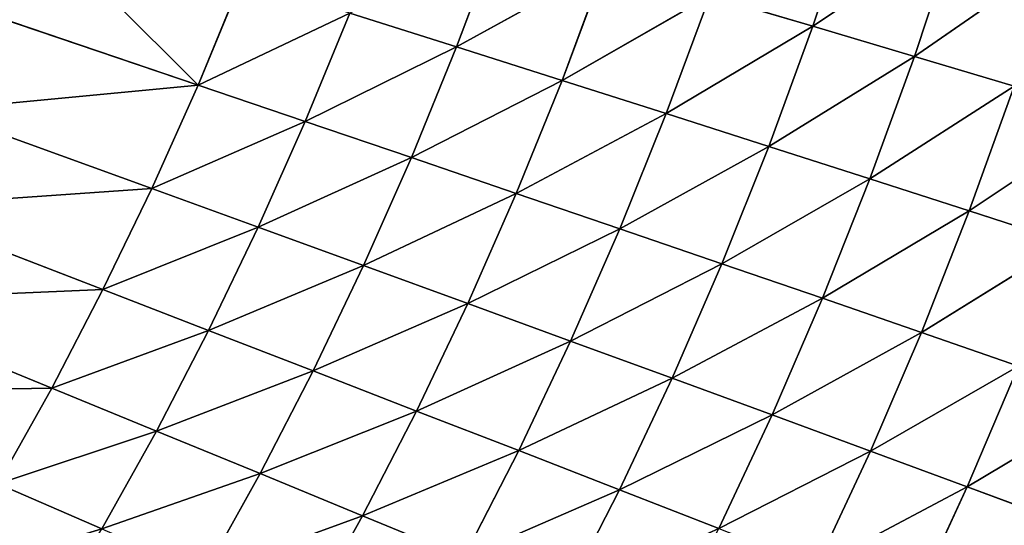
# Model space of a CAD drawing. Extents: x 0 to 500, y 0 to 390.
# Tile 748 of 1056: x 404 to 436, y 127 to 143. Entities that reach past the tile are written whole.
import ezdxf

# ---------------------------------------------------------------- set-up
doc = ezdxf.new("R2010")
doc.units = 0
doc.header["$LTSCALE"] = 25.4
doc.layers.get('0').update_dxf_attribs({"linetype": 'CONTINUOUS'})

# ---------------------------------------------------------------- blocks, each defined once
blk = doc.blocks.new('ATLANTA505_-_S_STL')
at = {"color": 0}
for p, q in [((439.978, 57.144, 259.206), (435.204, 54.989, 262.049)), ((439.978, 57.144, 259.206), (435.204, 54.989, 262.049)), ((438.289, 57.135, 263.194), (435.204, 54.989, 262.049)), ((438.289, 57.135, 263.194), (435.204, 54.989, 262.049)), ((436.876, 55.001, 258.126), (432.057, 52.964, 260.888)), ((436.876, 55.001, 258.126), (432.057, 52.964, 260.888)), ((435.204, 54.989, 262.049), (432.057, 52.964, 260.888)), ((435.204, 54.989, 262.049), (432.057, 52.964, 260.888)), ((435.204, 54.989, 262.049), (433.43, 54.986, 265.872)), ((435.204, 54.989, 262.049), (433.43, 54.986, 265.872)), ((438.448, 55.022, 254.105), (433.713, 52.978, 257.031)), ((438.448, 55.022, 254.105), (433.713, 52.978, 257.031)), ((436.876, 55.001, 258.126), (433.713, 52.978, 257.031)), ((436.876, 55.001, 258.126), (433.713, 52.978, 257.031)), ((436.876, 55.001, 258.126), (435.204, 54.989, 262.049)), ((436.876, 55.001, 258.126), (435.204, 54.989, 262.049)), ((439.919, 55.053, 249.986), (435.271, 53.001, 253.078)), ((439.919, 55.053, 249.986), (435.271, 53.001, 253.078)), ((438.448, 55.022, 254.105), (435.271, 53.001, 253.078)), ((438.448, 55.022, 254.105), (435.271, 53.001, 253.078)), ((432.057, 52.964, 260.888), (428.855, 51.055, 259.711)), ((432.057, 52.964, 260.888), (428.855, 51.055, 259.711)), ((430.303, 52.958, 264.647), (432.057, 52.964, 260.888)), ((430.303, 52.958, 264.647), (432.057, 52.964, 260.888)), ((435.271, 53.001, 253.078), (430.493, 51.071, 255.922)), ((435.271, 53.001, 253.078), (430.493, 51.071, 255.922)), ((433.713, 52.978, 257.031), (430.493, 51.071, 255.922)), ((433.713, 52.978, 257.031), (430.493, 51.071, 255.922)), ((436.73, 53.034, 249.029), (432.036, 51.096, 252.038)), ((436.73, 53.034, 249.029), (432.036, 51.096, 252.038)), ((435.271, 53.001, 253.078), (432.036, 51.096, 252.038)), ((435.271, 53.001, 253.078), (432.036, 51.096, 252.038)), ((432.057, 52.964, 260.888), (433.713, 52.978, 257.031)), ((432.057, 52.964, 260.888), (433.713, 52.978, 257.031)), ((438.09, 53.076, 244.883), (433.482, 51.13, 248.06)), ((438.09, 53.076, 244.883), (433.482, 51.13, 248.06)), ((436.73, 53.034, 249.029), (433.482, 51.13, 248.06)), ((436.73, 53.034, 249.029), (433.482, 51.13, 248.06)), ((433.713, 52.978, 257.031), (435.271, 53.001, 253.078)), ((433.713, 52.978, 257.031), (435.271, 53.001, 253.078)), ((435.271, 53.001, 253.078), (436.73, 53.034, 249.029)), ((435.271, 53.001, 253.078), (436.73, 53.034, 249.029)), ((427.122, 51.047, 263.405), (423.89, 49.249, 262.147)), ((427.122, 51.047, 263.405), (423.89, 49.249, 262.147)), ((428.855, 51.055, 259.711), (425.602, 49.258, 258.519)), ((428.855, 51.055, 259.711), (425.602, 49.258, 258.519)), ((428.855, 51.055, 259.711), (427.122, 51.047, 263.405)), ((428.855, 51.055, 259.711), (427.122, 51.047, 263.405)), ((432.036, 51.096, 252.038), (427.221, 49.276, 254.799)), ((432.036, 51.096, 252.038), (427.221, 49.276, 254.799)), ((430.493, 51.071, 255.922), (427.221, 49.276, 254.799)), ((430.493, 51.071, 255.922), (427.221, 49.276, 254.799)), ((433.482, 51.13, 248.06), (428.747, 49.302, 250.985)), ((433.482, 51.13, 248.06), (428.747, 49.302, 250.985)), ((432.036, 51.096, 252.038), (428.747, 49.302, 250.985)), ((432.036, 51.096, 252.038), (428.747, 49.302, 250.985)), ((430.493, 51.071, 255.922), (428.855, 51.055, 259.711)), ((430.493, 51.071, 255.922), (428.855, 51.055, 259.711)), ((434.831, 51.174, 243.988), (430.179, 49.338, 247.08)), ((434.831, 51.174, 243.988), (430.179, 49.338, 247.08)), ((433.482, 51.13, 248.06), (430.179, 49.338, 247.08)), ((433.482, 51.13, 248.06), (430.179, 49.338, 247.08)), ((432.036, 51.096, 252.038), (430.493, 51.071, 255.922)), ((432.036, 51.096, 252.038), (430.493, 51.071, 255.922)), ((433.482, 51.13, 248.06), (432.036, 51.096, 252.038)), ((433.482, 51.13, 248.06), (432.036, 51.096, 252.038)), ((434.831, 51.174, 243.988), (433.482, 51.13, 248.06)), ((434.831, 51.174, 243.988), (433.482, 51.13, 248.06)), ((430.179, 49.338, 247.08), (425.407, 47.615, 249.92)), ((430.179, 49.338, 247.08), (425.407, 47.615, 249.92)), ((430.179, 49.338, 247.08), (426.824, 47.651, 246.088)), ((430.179, 49.338, 247.08), (426.824, 47.651, 246.088)), ((428.747, 49.302, 250.985), (430.179, 49.338, 247.08)), ((428.747, 49.302, 250.985), (430.179, 49.338, 247.08)), ((430.179, 49.338, 247.08), (431.517, 49.382, 243.081)), ((430.179, 49.338, 247.08), (431.517, 49.382, 243.081)), ((423.89, 49.249, 262.147), (420.611, 47.558, 260.874)), ((423.89, 49.249, 262.147), (420.611, 47.558, 260.874)), ((422.085, 49.248, 265.682), (423.89, 49.249, 262.147)), ((422.085, 49.248, 265.682), (423.89, 49.249, 262.147)), ((425.602, 49.258, 258.519), (422.301, 47.569, 257.313)), ((425.602, 49.258, 258.519), (422.301, 47.569, 257.313)), ((423.89, 49.249, 262.147), (425.602, 49.258, 258.519)), ((423.89, 49.249, 262.147), (425.602, 49.258, 258.519)), ((428.747, 49.302, 250.985), (423.9, 47.588, 253.662)), ((428.747, 49.302, 250.985), (423.9, 47.588, 253.662)), ((427.221, 49.276, 254.799), (423.9, 47.588, 253.662)), ((427.221, 49.276, 254.799), (423.9, 47.588, 253.662)), ((428.747, 49.302, 250.985), (425.407, 47.615, 249.92)), ((428.747, 49.302, 250.985), (425.407, 47.615, 249.92)), ((425.602, 49.258, 258.519), (427.221, 49.276, 254.799)), ((425.602, 49.258, 258.519), (427.221, 49.276, 254.799)), ((427.221, 49.276, 254.799), (428.747, 49.302, 250.985)), ((427.221, 49.276, 254.799), (428.747, 49.302, 250.985)), ((418.831, 47.555, 264.344), (415.535, 45.966, 262.989)), ((418.831, 47.555, 264.344), (415.535, 45.966, 262.989)), ((420.611, 47.558, 260.874), (417.289, 45.97, 259.586)), ((420.611, 47.558, 260.874), (417.289, 45.97, 259.586)), ((420.611, 47.558, 260.874), (418.831, 47.555, 264.344)), ((420.611, 47.558, 260.874), (418.831, 47.555, 264.344)), ((422.301, 47.569, 257.313), (418.954, 45.982, 256.094)), ((422.301, 47.569, 257.313), (418.954, 45.982, 256.094)), ((423.9, 47.588, 253.662), (420.532, 46.002, 252.513)), ((423.9, 47.588, 253.662), (420.532, 46.002, 252.513)), ((422.301, 47.569, 257.313), (420.611, 47.558, 260.874)), ((422.301, 47.569, 257.313), (420.611, 47.558, 260.874)), ((426.824, 47.651, 246.088), (422.021, 46.029, 248.843)), ((426.824, 47.651, 246.088), (422.021, 46.029, 248.843)), ((425.407, 47.615, 249.92), (422.021, 46.029, 248.843)), ((425.407, 47.615, 249.92), (422.021, 46.029, 248.843)), ((423.9, 47.588, 253.662), (422.301, 47.569, 257.313)), ((423.9, 47.588, 253.662), (422.301, 47.569, 257.313)), ((425.407, 47.615, 249.92), (423.9, 47.588, 253.662)), ((425.407, 47.615, 249.92), (423.9, 47.588, 253.662)), ((426.824, 47.651, 246.088), (425.407, 47.615, 249.92)), ((426.824, 47.651, 246.088), (425.407, 47.615, 249.92)), ((412.199, 44.475, 261.62), (415.535, 45.966, 262.989)), ((412.199, 44.475, 261.62), (415.535, 45.966, 262.989)), ((413.694, 45.97, 266.305), (415.535, 45.966, 262.989)), ((413.694, 45.97, 266.305), (415.535, 45.966, 262.989)), ((413.925, 44.48, 258.284), (417.289, 45.97, 259.586)), ((413.925, 44.48, 258.284), (417.289, 45.97, 259.586)), ((415.535, 45.966, 262.989), (417.289, 45.97, 259.586)), ((415.535, 45.966, 262.989), (417.289, 45.97, 259.586)), ((415.566, 44.493, 254.861), (418.954, 45.982, 256.094)), ((415.566, 44.493, 254.861), (418.954, 45.982, 256.094)), ((417.121, 44.513, 251.351), (420.532, 46.002, 252.513)), ((417.121, 44.513, 251.351), (420.532, 46.002, 252.513)), ((417.289, 45.97, 259.586), (418.954, 45.982, 256.094)), ((417.289, 45.97, 259.586), (418.954, 45.982, 256.094)), ((418.59, 44.541, 247.754), (423.421, 46.065, 245.085)), ((418.59, 44.541, 247.754), (423.421, 46.065, 245.085)), ((418.59, 44.541, 247.754), (422.021, 46.029, 248.843)), ((418.59, 44.541, 247.754), (422.021, 46.029, 248.843)), ((418.954, 45.982, 256.094), (420.532, 46.002, 252.513)), ((418.954, 45.982, 256.094), (420.532, 46.002, 252.513)), ((420.532, 46.002, 252.513), (422.021, 46.029, 248.843)), ((420.532, 46.002, 252.513), (422.021, 46.029, 248.843)), ((422.021, 46.029, 248.843), (423.421, 46.065, 245.085)), ((422.021, 46.029, 248.843), (423.421, 46.065, 245.085)), ((418.59, 44.541, 247.754), (415.117, 43.144, 246.655)), ((418.59, 44.541, 247.754), (415.117, 43.144, 246.655)), ((418.59, 44.541, 247.754), (417.121, 44.513, 251.351)), ((418.59, 44.541, 247.754), (417.121, 44.513, 251.351)), ((419.972, 44.577, 244.071), (418.59, 44.541, 247.754)), ((419.972, 44.577, 244.071), (418.59, 44.541, 247.754)), ((412.199, 44.475, 261.62), (408.826, 43.078, 260.236)), ((412.199, 44.475, 261.62), (408.826, 43.078, 260.236)), ((412.199, 44.475, 261.62), (410.387, 44.477, 264.87)), ((412.199, 44.475, 261.62), (410.387, 44.477, 264.87)), ((413.925, 44.48, 258.284), (410.524, 43.084, 256.968)), ((413.925, 44.48, 258.284), (410.524, 43.084, 256.968)), ((415.566, 44.493, 254.861), (412.139, 43.097, 253.615)), ((415.566, 44.493, 254.861), (412.139, 43.097, 253.615)), ((413.925, 44.48, 258.284), (412.199, 44.475, 261.62)), ((413.925, 44.48, 258.284), (412.199, 44.475, 261.62)), ((417.121, 44.513, 251.351), (413.67, 43.117, 250.177)), ((417.121, 44.513, 251.351), (413.67, 43.117, 250.177)), ((415.566, 44.493, 254.861), (413.925, 44.48, 258.284)), ((415.566, 44.493, 254.861), (413.925, 44.48, 258.284)), ((417.121, 44.513, 251.351), (415.566, 44.493, 254.861)), ((417.121, 44.513, 251.351), (415.566, 44.493, 254.861)), ((407.045, 43.079, 263.42), (403.669, 41.769, 261.956)), ((407.045, 43.079, 263.42), (403.669, 41.769, 261.956)), ((408.826, 43.078, 260.236), (405.418, 41.769, 258.839)), ((408.826, 43.078, 260.236), (405.418, 41.769, 258.839)), ((407.045, 43.079, 263.42), (408.826, 43.078, 260.236)), ((407.045, 43.079, 263.42), (408.826, 43.078, 260.236)), ((410.524, 43.084, 256.968), (407.087, 41.775, 255.64)), ((410.524, 43.084, 256.968), (407.087, 41.775, 255.64)), ((412.139, 43.097, 253.615), (408.674, 41.789, 252.358)), ((412.139, 43.097, 253.615), (408.674, 41.789, 252.358)), ((408.826, 43.078, 260.236), (410.524, 43.084, 256.968)), ((408.826, 43.078, 260.236), (410.524, 43.084, 256.968)), ((413.67, 43.117, 250.177), (410.181, 41.808, 248.993)), ((413.67, 43.117, 250.177), (410.181, 41.808, 248.993)), ((410.524, 43.084, 256.968), (412.139, 43.097, 253.615)), ((410.524, 43.084, 256.968), (412.139, 43.097, 253.615)), ((412.139, 43.097, 253.615), (413.67, 43.117, 250.177)), ((412.139, 43.097, 253.615), (413.67, 43.117, 250.177)), ((413.67, 43.117, 250.177), (415.117, 43.144, 246.655)), ((413.67, 43.117, 250.177), (415.117, 43.144, 246.655)), ((398.504, 39.398, 256.005), (405.418, 41.769, 258.839)), ((398.504, 39.398, 256.005), (405.418, 41.769, 258.839)), ((400.11, 39.405, 252.946), (407.087, 41.775, 255.64)), ((400.11, 39.405, 252.946), (407.087, 41.775, 255.64)), ((401.64, 39.418, 249.808), (408.674, 41.789, 252.358)), ((401.64, 39.418, 249.808), (408.674, 41.789, 252.358)), ((403.094, 39.436, 246.591), (410.181, 41.808, 248.993)), ((403.094, 39.436, 246.591), (410.181, 41.808, 248.993)), ((403.669, 41.769, 261.956), (405.418, 41.769, 258.839)), ((403.669, 41.769, 261.956), (405.418, 41.769, 258.839)), ((404.47, 39.461, 243.295), (410.181, 41.808, 248.993)), ((404.47, 39.461, 243.295), (410.181, 41.808, 248.993)), ((405.418, 41.769, 258.839), (407.087, 41.775, 255.64)), ((405.418, 41.769, 258.839), (407.087, 41.775, 255.64)), ((407.087, 41.775, 255.64), (408.674, 41.789, 252.358)), ((407.087, 41.775, 255.64), (408.674, 41.789, 252.358)), ((408.674, 41.789, 252.358), (410.181, 41.808, 248.993)), ((408.674, 41.789, 252.358), (410.181, 41.808, 248.993)), ((410.181, 41.808, 248.993), (411.605, 41.835, 245.545)), ((410.181, 41.808, 248.993), (411.605, 41.835, 245.545))]:
    blk.add_line(p, q, dxfattribs=at)
mesh = blk.add_polyface(dxfattribs=at)
corners = [(433.43, 54.986, 265.872), (438.289, 57.135, 263.194), (435.204, 54.989, 262.049), (436.498, 57.135, 267.08)]
mesh.append_faces([[corners[k] for k in face] for face in [(0, 1, 2), (1, 0, 3)]], dxfattribs={"vtx0": -1, "color": 0})
mesh = blk.add_polyface(dxfattribs=at)
corners = [(438.289, 57.135, 263.194), (439.978, 57.144, 259.206), (435.204, 54.989, 262.049)]
mesh.append_faces([[corners[k] for k in face] for face in [(0, 1, 2)]], dxfattribs={"color": 0})
mesh = blk.add_polyface(dxfattribs=at)
corners = [(435.204, 54.989, 262.049), (439.978, 57.144, 259.206), (436.876, 55.001, 258.126)]
mesh.append_faces([[corners[k] for k in face] for face in [(0, 1, 2)]], dxfattribs={"color": 0})
mesh = blk.add_polyface(dxfattribs=at)
corners = [(430.303, 52.958, 264.647), (435.204, 54.989, 262.049), (432.057, 52.964, 260.888), (433.43, 54.986, 265.872)]
mesh.append_faces([[corners[k] for k in face] for face in [(0, 1, 2), (1, 0, 3)]], dxfattribs={"vtx0": -1, "color": 0})
mesh = blk.add_polyface(dxfattribs=at)
corners = [(435.204, 54.989, 262.049), (436.876, 55.001, 258.126), (432.057, 52.964, 260.888)]
mesh.append_faces([[corners[k] for k in face] for face in [(0, 1, 2)]], dxfattribs={"color": 0})
mesh = blk.add_polyface(dxfattribs=at)
corners = [(432.057, 52.964, 260.888), (436.876, 55.001, 258.126), (433.713, 52.978, 257.031)]
mesh.append_faces([[corners[k] for k in face] for face in [(0, 1, 2)]], dxfattribs={"color": 0})
mesh = blk.add_polyface(dxfattribs=at)
corners = [(436.876, 55.001, 258.126), (438.448, 55.022, 254.105), (433.713, 52.978, 257.031)]
mesh.append_faces([[corners[k] for k in face] for face in [(0, 1, 2)]], dxfattribs={"color": 0})
mesh = blk.add_polyface(dxfattribs=at)
corners = [(433.713, 52.978, 257.031), (438.448, 55.022, 254.105), (435.271, 53.001, 253.078)]
mesh.append_faces([[corners[k] for k in face] for face in [(0, 1, 2)]], dxfattribs={"color": 0})
mesh = blk.add_polyface(dxfattribs=at)
corners = [(438.448, 55.022, 254.105), (439.919, 55.053, 249.986), (435.271, 53.001, 253.078)]
mesh.append_faces([[corners[k] for k in face] for face in [(0, 1, 2)]], dxfattribs={"color": 0})
mesh = blk.add_polyface(dxfattribs=at)
corners = [(435.271, 53.001, 253.078), (439.919, 55.053, 249.986), (436.73, 53.034, 249.029)]
mesh.append_faces([[corners[k] for k in face] for face in [(0, 1, 2)]], dxfattribs={"color": 0})
mesh = blk.add_polyface(dxfattribs=at)
corners = [(427.122, 51.047, 263.405), (432.057, 52.964, 260.888), (428.855, 51.055, 259.711), (430.303, 52.958, 264.647)]
mesh.append_faces([[corners[k] for k in face] for face in [(0, 1, 2), (1, 0, 3)]], dxfattribs={"vtx0": -1, "color": 0})
mesh = blk.add_polyface(dxfattribs=at)
corners = [(428.855, 51.055, 259.711), (433.713, 52.978, 257.031), (430.493, 51.071, 255.922), (432.057, 52.964, 260.888)]
mesh.append_faces([[corners[k] for k in face] for face in [(0, 1, 2), (1, 0, 3)]], dxfattribs={"vtx0": -1, "color": 0})
mesh = blk.add_polyface(dxfattribs=at)
corners = [(433.713, 52.978, 257.031), (435.271, 53.001, 253.078), (430.493, 51.071, 255.922)]
mesh.append_faces([[corners[k] for k in face] for face in [(0, 1, 2)]], dxfattribs={"color": 0})
mesh = blk.add_polyface(dxfattribs=at)
corners = [(430.493, 51.071, 255.922), (435.271, 53.001, 253.078), (432.036, 51.096, 252.038)]
mesh.append_faces([[corners[k] for k in face] for face in [(0, 1, 2)]], dxfattribs={"color": 0})
mesh = blk.add_polyface(dxfattribs=at)
corners = [(435.271, 53.001, 253.078), (436.73, 53.034, 249.029), (432.036, 51.096, 252.038)]
mesh.append_faces([[corners[k] for k in face] for face in [(0, 1, 2)]], dxfattribs={"color": 0})
mesh = blk.add_polyface(dxfattribs=at)
corners = [(432.036, 51.096, 252.038), (436.73, 53.034, 249.029), (433.482, 51.13, 248.06)]
mesh.append_faces([[corners[k] for k in face] for face in [(0, 1, 2)]], dxfattribs={"color": 0})
mesh = blk.add_polyface(dxfattribs=at)
corners = [(436.73, 53.034, 249.029), (438.09, 53.076, 244.883), (433.482, 51.13, 248.06)]
mesh.append_faces([[corners[k] for k in face] for face in [(0, 1, 2)]], dxfattribs={"color": 0})
mesh = blk.add_polyface(dxfattribs=at)
corners = [(433.482, 51.13, 248.06), (438.09, 53.076, 244.883), (434.831, 51.174, 243.988)]
mesh.append_faces([[corners[k] for k in face] for face in [(0, 1, 2)]], dxfattribs={"color": 0})
mesh = blk.add_polyface(dxfattribs=at)
corners = [(422.085, 49.248, 265.682), (427.122, 51.047, 263.405), (423.89, 49.249, 262.147), (425.293, 51.048, 267.004)]
mesh.append_faces([[corners[k] for k in face] for face in [(0, 1, 2), (1, 0, 3)]], dxfattribs={"vtx0": -1, "color": 0})
mesh = blk.add_polyface(dxfattribs=at)
corners = [(423.89, 49.249, 262.147), (428.855, 51.055, 259.711), (425.602, 49.258, 258.519), (427.122, 51.047, 263.405)]
mesh.append_faces([[corners[k] for k in face] for face in [(0, 1, 2), (1, 0, 3)]], dxfattribs={"vtx0": -1, "color": 0})
mesh = blk.add_polyface(dxfattribs=at)
corners = [(425.602, 49.258, 258.519), (430.493, 51.071, 255.922), (427.221, 49.276, 254.799), (428.855, 51.055, 259.711)]
mesh.append_faces([[corners[k] for k in face] for face in [(0, 1, 2), (1, 0, 3)]], dxfattribs={"vtx0": -1, "color": 0})
mesh = blk.add_polyface(dxfattribs=at)
corners = [(430.493, 51.071, 255.922), (432.036, 51.096, 252.038), (427.221, 49.276, 254.799)]
mesh.append_faces([[corners[k] for k in face] for face in [(0, 1, 2)]], dxfattribs={"color": 0})
mesh = blk.add_polyface(dxfattribs=at)
corners = [(427.221, 49.276, 254.799), (432.036, 51.096, 252.038), (428.747, 49.302, 250.985)]
mesh.append_faces([[corners[k] for k in face] for face in [(0, 1, 2)]], dxfattribs={"color": 0})
mesh = blk.add_polyface(dxfattribs=at)
corners = [(432.036, 51.096, 252.038), (433.482, 51.13, 248.06), (428.747, 49.302, 250.985)]
mesh.append_faces([[corners[k] for k in face] for face in [(0, 1, 2)]], dxfattribs={"color": 0})
mesh = blk.add_polyface(dxfattribs=at)
corners = [(428.747, 49.302, 250.985), (433.482, 51.13, 248.06), (430.179, 49.338, 247.08)]
mesh.append_faces([[corners[k] for k in face] for face in [(0, 1, 2)]], dxfattribs={"color": 0})
mesh = blk.add_polyface(dxfattribs=at)
corners = [(433.482, 51.13, 248.06), (434.831, 51.174, 243.988), (430.179, 49.338, 247.08)]
mesh.append_faces([[corners[k] for k in face] for face in [(0, 1, 2)]], dxfattribs={"color": 0})
mesh = blk.add_polyface(dxfattribs=at)
corners = [(430.179, 49.338, 247.08), (434.831, 51.174, 243.988), (431.517, 49.382, 243.081)]
mesh.append_faces([[corners[k] for k in face] for face in [(0, 1, 2)]], dxfattribs={"color": 0})
mesh = blk.add_polyface(dxfattribs=at)
corners = [(428.747, 49.302, 250.985), (430.179, 49.338, 247.08), (425.407, 47.615, 249.92)]
mesh.append_faces([[corners[k] for k in face] for face in [(0, 1, 2)]], dxfattribs={"color": 0})
mesh = blk.add_polyface(dxfattribs=at)
corners = [(425.407, 47.615, 249.92), (430.179, 49.338, 247.08), (426.824, 47.651, 246.088)]
mesh.append_faces([[corners[k] for k in face] for face in [(0, 1, 2)]], dxfattribs={"color": 0})
mesh = blk.add_polyface(dxfattribs=at)
corners = [(430.179, 49.338, 247.08), (431.517, 49.382, 243.081), (426.824, 47.651, 246.088)]
mesh.append_faces([[corners[k] for k in face] for face in [(0, 1, 2)]], dxfattribs={"color": 0})
mesh = blk.add_polyface(dxfattribs=at)
corners = [(418.831, 47.555, 264.344), (423.89, 49.249, 262.147), (420.611, 47.558, 260.874), (422.085, 49.248, 265.682)]
mesh.append_faces([[corners[k] for k in face] for face in [(0, 1, 2), (1, 0, 3)]], dxfattribs={"vtx0": -1, "color": 0})
mesh = blk.add_polyface(dxfattribs=at)
corners = [(420.611, 47.558, 260.874), (425.602, 49.258, 258.519), (422.301, 47.569, 257.313), (423.89, 49.249, 262.147)]
mesh.append_faces([[corners[k] for k in face] for face in [(0, 1, 2), (1, 0, 3)]], dxfattribs={"vtx0": -1, "color": 0})
mesh = blk.add_polyface(dxfattribs=at)
corners = [(422.301, 47.569, 257.313), (427.221, 49.276, 254.799), (423.9, 47.588, 253.662), (425.602, 49.258, 258.519)]
mesh.append_faces([[corners[k] for k in face] for face in [(0, 1, 2), (1, 0, 3)]], dxfattribs={"vtx0": -1, "color": 0})
mesh = blk.add_polyface(dxfattribs=at)
corners = [(427.221, 49.276, 254.799), (428.747, 49.302, 250.985), (423.9, 47.588, 253.662)]
mesh.append_faces([[corners[k] for k in face] for face in [(0, 1, 2)]], dxfattribs={"color": 0})
mesh = blk.add_polyface(dxfattribs=at)
corners = [(423.9, 47.588, 253.662), (428.747, 49.302, 250.985), (425.407, 47.615, 249.92)]
mesh.append_faces([[corners[k] for k in face] for face in [(0, 1, 2)]], dxfattribs={"color": 0})
mesh = blk.add_polyface(dxfattribs=at)
corners = [(413.694, 45.97, 266.305), (418.831, 47.555, 264.344), (415.535, 45.966, 262.989), (416.962, 47.56, 267.723)]
mesh.append_faces([[corners[k] for k in face] for face in [(0, 1, 2), (1, 0, 3)]], dxfattribs={"vtx0": -1, "color": 0})
mesh = blk.add_polyface(dxfattribs=at)
corners = [(415.535, 45.966, 262.989), (420.611, 47.558, 260.874), (417.289, 45.97, 259.586), (418.831, 47.555, 264.344)]
mesh.append_faces([[corners[k] for k in face] for face in [(0, 1, 2), (1, 0, 3)]], dxfattribs={"vtx0": -1, "color": 0})
mesh = blk.add_polyface(dxfattribs=at)
corners = [(417.289, 45.97, 259.586), (422.301, 47.569, 257.313), (418.954, 45.982, 256.094), (420.611, 47.558, 260.874)]
mesh.append_faces([[corners[k] for k in face] for face in [(0, 1, 2), (1, 0, 3)]], dxfattribs={"vtx0": -1, "color": 0})
mesh = blk.add_polyface(dxfattribs=at)
corners = [(418.954, 45.982, 256.094), (423.9, 47.588, 253.662), (420.532, 46.002, 252.513), (422.301, 47.569, 257.313)]
mesh.append_faces([[corners[k] for k in face] for face in [(0, 1, 2), (1, 0, 3)]], dxfattribs={"vtx0": -1, "color": 0})
mesh = blk.add_polyface(dxfattribs=at)
corners = [(420.532, 46.002, 252.513), (425.407, 47.615, 249.92), (422.021, 46.029, 248.843), (423.9, 47.588, 253.662)]
mesh.append_faces([[corners[k] for k in face] for face in [(0, 1, 2), (1, 0, 3)]], dxfattribs={"vtx0": -1, "color": 0})
mesh = blk.add_polyface(dxfattribs=at)
corners = [(425.407, 47.615, 249.92), (426.824, 47.651, 246.088), (422.021, 46.029, 248.843)]
mesh.append_faces([[corners[k] for k in face] for face in [(0, 1, 2)]], dxfattribs={"color": 0})
mesh = blk.add_polyface(dxfattribs=at)
corners = [(422.021, 46.029, 248.843), (426.824, 47.651, 246.088), (423.421, 46.065, 245.085)]
mesh.append_faces([[corners[k] for k in face] for face in [(0, 1, 2)]], dxfattribs={"color": 0})
mesh = blk.add_polyface(dxfattribs=at)
corners = [(410.387, 44.477, 264.87), (415.535, 45.966, 262.989), (412.199, 44.475, 261.62), (413.694, 45.97, 266.305)]
mesh.append_faces([[corners[k] for k in face] for face in [(0, 1, 2), (1, 0, 3)]], dxfattribs={"vtx0": -1, "color": 0})
mesh = blk.add_polyface(dxfattribs=at)
corners = [(412.199, 44.475, 261.62), (417.289, 45.97, 259.586), (413.925, 44.48, 258.284), (415.535, 45.966, 262.989)]
mesh.append_faces([[corners[k] for k in face] for face in [(0, 1, 2), (1, 0, 3)]], dxfattribs={"vtx0": -1, "color": 0})
mesh = blk.add_polyface(dxfattribs=at)
corners = [(413.925, 44.48, 258.284), (418.954, 45.982, 256.094), (415.566, 44.493, 254.861), (417.289, 45.97, 259.586)]
mesh.append_faces([[corners[k] for k in face] for face in [(0, 1, 2), (1, 0, 3)]], dxfattribs={"vtx0": -1, "color": 0})
mesh = blk.add_polyface(dxfattribs=at)
corners = [(415.566, 44.493, 254.861), (420.532, 46.002, 252.513), (417.121, 44.513, 251.351), (418.954, 45.982, 256.094)]
mesh.append_faces([[corners[k] for k in face] for face in [(0, 1, 2), (1, 0, 3)]], dxfattribs={"vtx0": -1, "color": 0})
mesh = blk.add_polyface(dxfattribs=at)
corners = [(417.121, 44.513, 251.351), (422.021, 46.029, 248.843), (418.59, 44.541, 247.754), (420.532, 46.002, 252.513)]
mesh.append_faces([[corners[k] for k in face] for face in [(0, 1, 2), (1, 0, 3)]], dxfattribs={"vtx0": -1, "color": 0})
mesh = blk.add_polyface(dxfattribs=at)
corners = [(418.59, 44.541, 247.754), (423.421, 46.065, 245.085), (419.972, 44.577, 244.071)]
mesh.append_faces([[corners[k] for k in face] for face in [(0, 1, 2)]], dxfattribs={"color": 0})
mesh = blk.add_polyface(dxfattribs=at)
corners = [(422.021, 46.029, 248.843), (423.421, 46.065, 245.085), (418.59, 44.541, 247.754)]
mesh.append_faces([[corners[k] for k in face] for face in [(0, 1, 2)]], dxfattribs={"color": 0})
mesh = blk.add_polyface(dxfattribs=at)
corners = [(413.67, 43.117, 250.177), (418.59, 44.541, 247.754), (415.117, 43.144, 246.655), (417.121, 44.513, 251.351)]
mesh.append_faces([[corners[k] for k in face] for face in [(0, 1, 2), (1, 0, 3)]], dxfattribs={"vtx0": -1, "color": 0})
mesh = blk.add_polyface(dxfattribs=at)
corners = [(418.59, 44.541, 247.754), (419.972, 44.577, 244.071), (415.117, 43.144, 246.655)]
mesh.append_faces([[corners[k] for k in face] for face in [(0, 1, 2)]], dxfattribs={"color": 0})
mesh = blk.add_polyface(dxfattribs=at)
corners = [(407.045, 43.079, 263.42), (412.199, 44.475, 261.62), (408.826, 43.078, 260.236), (410.387, 44.477, 264.87)]
mesh.append_faces([[corners[k] for k in face] for face in [(0, 1, 2), (1, 0, 3)]], dxfattribs={"vtx0": -1, "color": 0})
mesh = blk.add_polyface(dxfattribs=at)
corners = [(408.826, 43.078, 260.236), (413.925, 44.48, 258.284), (410.524, 43.084, 256.968), (412.199, 44.475, 261.62)]
mesh.append_faces([[corners[k] for k in face] for face in [(0, 1, 2), (1, 0, 3)]], dxfattribs={"vtx0": -1, "color": 0})
mesh = blk.add_polyface(dxfattribs=at)
corners = [(410.524, 43.084, 256.968), (415.566, 44.493, 254.861), (412.139, 43.097, 253.615), (413.925, 44.48, 258.284)]
mesh.append_faces([[corners[k] for k in face] for face in [(0, 1, 2), (1, 0, 3)]], dxfattribs={"vtx0": -1, "color": 0})
mesh = blk.add_polyface(dxfattribs=at)
corners = [(412.139, 43.097, 253.615), (417.121, 44.513, 251.351), (413.67, 43.117, 250.177), (415.566, 44.493, 254.861)]
mesh.append_faces([[corners[k] for k in face] for face in [(0, 1, 2), (1, 0, 3)]], dxfattribs={"vtx0": -1, "color": 0})
mesh = blk.add_polyface(dxfattribs=at)
corners = [(401.84, 41.776, 264.992), (407.045, 43.079, 263.42), (403.669, 41.769, 261.956), (405.182, 43.087, 266.521)]
mesh.append_faces([[corners[k] for k in face] for face in [(0, 1, 2), (1, 0, 3)]], dxfattribs={"vtx0": -1, "color": 0})
mesh = blk.add_polyface(dxfattribs=at)
corners = [(403.669, 41.769, 261.956), (408.826, 43.078, 260.236), (405.418, 41.769, 258.839), (407.045, 43.079, 263.42)]
mesh.append_faces([[corners[k] for k in face] for face in [(0, 1, 2), (1, 0, 3)]], dxfattribs={"vtx0": -1, "color": 0})
mesh = blk.add_polyface(dxfattribs=at)
corners = [(405.418, 41.769, 258.839), (410.524, 43.084, 256.968), (407.087, 41.775, 255.64), (408.826, 43.078, 260.236)]
mesh.append_faces([[corners[k] for k in face] for face in [(0, 1, 2), (1, 0, 3)]], dxfattribs={"vtx0": -1, "color": 0})
mesh = blk.add_polyface(dxfattribs=at)
corners = [(407.087, 41.775, 255.64), (412.139, 43.097, 253.615), (408.674, 41.789, 252.358), (410.524, 43.084, 256.968)]
mesh.append_faces([[corners[k] for k in face] for face in [(0, 1, 2), (1, 0, 3)]], dxfattribs={"vtx0": -1, "color": 0})
mesh = blk.add_polyface(dxfattribs=at)
corners = [(408.674, 41.789, 252.358), (413.67, 43.117, 250.177), (410.181, 41.808, 248.993), (412.139, 43.097, 253.615)]
mesh.append_faces([[corners[k] for k in face] for face in [(0, 1, 2), (1, 0, 3)]], dxfattribs={"vtx0": -1, "color": 0})
mesh = blk.add_polyface(dxfattribs=at)
corners = [(410.181, 41.808, 248.993), (415.117, 43.144, 246.655), (411.605, 41.835, 245.545), (413.67, 43.117, 250.177)]
mesh.append_faces([[corners[k] for k in face] for face in [(0, 1, 2), (1, 0, 3)]], dxfattribs={"vtx0": -1, "color": 0})
mesh = blk.add_polyface(dxfattribs=at)
corners = [(396.821, 39.398, 258.986), (405.418, 41.769, 258.839), (398.504, 39.398, 256.005), (403.669, 41.769, 261.956)]
mesh.append_faces([[corners[k] for k in face] for face in [(0, 1, 2), (1, 0, 3)]], dxfattribs={"vtx0": -1, "color": 0})
mesh = blk.add_polyface(dxfattribs=at)
corners = [(398.504, 39.398, 256.005), (407.087, 41.775, 255.64), (400.11, 39.405, 252.946), (405.418, 41.769, 258.839)]
mesh.append_faces([[corners[k] for k in face] for face in [(0, 1, 2), (1, 0, 3)]], dxfattribs={"vtx0": -1, "color": 0})
mesh = blk.add_polyface(dxfattribs=at)
corners = [(400.11, 39.405, 252.946), (408.674, 41.789, 252.358), (401.64, 39.418, 249.808), (407.087, 41.775, 255.64)]
mesh.append_faces([[corners[k] for k in face] for face in [(0, 1, 2), (1, 0, 3)]], dxfattribs={"vtx0": -1, "color": 0})
mesh = blk.add_polyface(dxfattribs=at)
corners = [(401.64, 39.418, 249.808), (410.181, 41.808, 248.993), (403.094, 39.436, 246.591), (408.674, 41.789, 252.358)]
mesh.append_faces([[corners[k] for k in face] for face in [(0, 1, 2), (1, 0, 3)]], dxfattribs={"vtx0": -1, "color": 0})
mesh = blk.add_polyface(dxfattribs=at)
corners = [(410.181, 41.808, 248.993), (404.47, 39.461, 243.295), (403.094, 39.436, 246.591)]
mesh.append_faces([[corners[k] for k in face] for face in [(0, 1, 2)]], dxfattribs={"color": 0})
mesh = blk.add_polyface(dxfattribs=at)
corners = [(410.181, 41.808, 248.993), (411.605, 41.835, 245.545), (404.47, 39.461, 243.295)]
mesh.append_faces([[corners[k] for k in face] for face in [(0, 1, 2)]], dxfattribs={"color": 0})

msp = doc.modelspace()

# ---------------------------------------------------------------- block references
at = {"color": 254, "extrusion": (0, -1, 1.11022e-16)}
msp.add_blockref('ATLANTA505_-_S_STL', (-0.149, -0.01, -389.852), dxfattribs=at)

doc.saveas('drawing.dxf')
